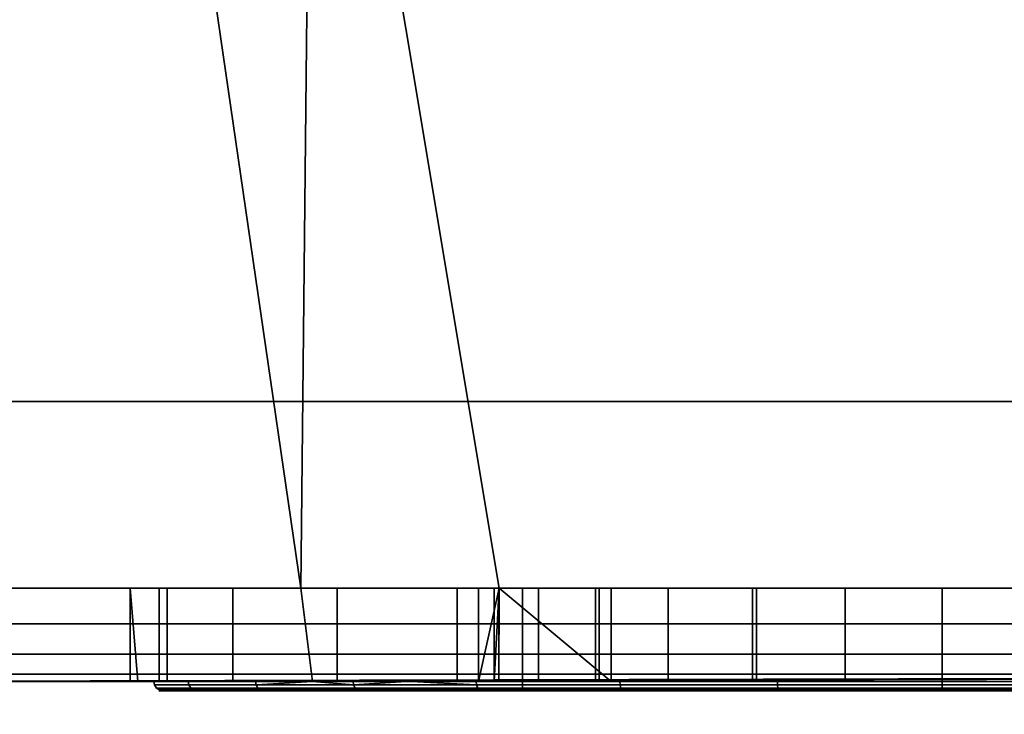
# Model space of a CAD drawing. Header units: millimetres. Extents: x -603 to 3703, y -120 to 193.
# Tile 691 of 938: x 2546 to 2557, y -38 to -31. Entities that reach past the tile are written whole.
import ezdxf

# ---------------------------------------------------------------- set-up
doc = ezdxf.new("R2010")
doc.units = ezdxf.units.MM
doc.layers.add('151', color=7, linetype='Continuous', true_color=0xffffff)

# ---------------------------------------------------------------- blocks, each defined once
blk = doc.blocks.new('UG_SURFACE_003')
at = {"layer": '151', "color": 252, "linetype": 'Continuous', "lineweight": 35}
for points in [[(3702.5, -35, 2213), (3702.5, 174.4, 2213), (2297.5, 174.4, 2213), (2297.5, -35, 2213)], [(2447.5, -35, 2063), (2447.5, 174.4, 2063), (3552.5, 174.4, 2063), (3552.5, -35, 2063)], [(3702.5, -35, 2213), (2297.5, -35, 2213), (2447.5, -35, 2063), (3552.5, -35, 2063)]]:
    blk.add_3dface(points, dxfattribs=at)
blk = doc.blocks.new('UG_SURFACE_162')
at = {"layer": '151', "color": 43, "linetype": 'Continuous', "lineweight": 35}
for points in [[(2491, -49, 2017), (3509, -49, 2017), (3509, 0, 2017), (2491, 0, 2017)], [(2491, -47), (2491, -2), (3509, -2), (3509, -47)]]:
    blk.add_3dface(points, dxfattribs=at)
blk = doc.blocks.new('UG_SURFACE_163')
at = {"layer": '151', "color": 252, "linetype": 'Continuous', "lineweight": 35}
for points in [[(2543.975, -24, 1167.5), (2494, -24, 1167.5), (2494, -37, 1167.5), (2576, -37, 1167.5)], [(2576, -37, 1002.5), (2494, -37, 1002.5), (2494, -24, 1002.5), (2543.975, -24, 1002.5)], [(2576, -37, 1167.5), (2547.375, -24, 1167.5), (2543.975, -24, 1167.5)], [(2576, -37, 1002.5), (2543.975, -24, 1002.5), (2547.375, -24, 1002.5)], [(2576, -37, 1167.5), (2549.25, -24, 1167.5), (2547.375, -24, 1167.5)], [(2576, -37, 1002.5), (2547.375, -24, 1002.5), (2549.25, -24, 1002.5)], [(2576, -37, 1167.5), (2562.75, -24, 1167.5), (2549.25, -24, 1167.5)], [(2576, -37, 1002.5), (2549.25, -24, 1002.5), (2562.75, -24, 1002.5)], [(2543.975, -37, 1003.5), (2549.125, -37, 1003.5), (2547.375, -25, 1003.5), (2543.975, -25, 1003.5)], [(2549.125, -37, 1166.5), (2543.975, -37, 1166.5), (2543.975, -25, 1166.5), (2547.375, -25, 1166.5)], [(2549.125, -37, 1003.5), (2549.25, -25, 1003.5), (2547.375, -25, 1003.5)], [(2547.375, -25, 1166.5), (2549.25, -25, 1166.5), (2549.125, -37, 1166.5)], [(2549.25, -25, 1003.5), (2549.125, -37, 1003.5), (2551.25, -37, 1003.5)], [(2549.25, -25, 1166.5), (2551.25, -37, 1166.5), (2549.125, -37, 1166.5)], [(2551.25, -37, 1003.5), (2560.75, -37, 1003.5), (2562.75, -25, 1003.5), (2549.25, -25, 1003.5)], [(2549.25, -25, 1166.5), (2562.75, -25, 1166.5), (2560.75, -37, 1166.5), (2551.25, -37, 1166.5)], [(2576, -37, 1167.5), (2494, -37, 1167.5), (2494, -37.383, 1167.424), (2575.969, -37.383, 1167.424)], [(2575.969, -37.383, 1002.576), (2494, -37.383, 1002.576), (2494, -37, 1002.5), (2576, -37, 1002.5)], [(2543.975, -37, 1033.975), (2543.975, -37, 1093.25), (2549.125, -37, 1093.25), (2549.125, -37, 1037.205)], [(2549.125, -37, 1037.205), (2547.689, -37, 1034.737), (2543.975, -37, 1033.975)], [(2543.975, -37, 1013.575), (2543.975, -37, 1033.975), (2547.293, -37, 1031.132), (2548.393, -37, 1027.676)], [(2543.975, -37, 1033.975), (2547.606, -37, 1033.975), (2547.293, -37, 1031.132)], [(2548.393, -37, 1027.676), (2549.125, -37, 1026.851), (2549.125, -37, 1013.575), (2543.975, -37, 1013.575)], [(2547.689, -37, 1034.737), (2547.606, -37, 1033.975), (2543.975, -37, 1033.975)], [(2549.125, -37, 1166.5), (2549.125, -37, 1126.75), (2543.975, -37, 1126.75), (2543.975, -37, 1166.5)], [(2549.125, -37, 1126.75), (2549.125, -37, 1108.1), (2543.975, -37, 1108.1), (2543.975, -37, 1126.75)], [(2549.125, -37, 1108.1), (2549.125, -37, 1099.9), (2543.975, -37, 1099.9), (2543.975, -37, 1108.1)], [(2549.125, -37, 1099.9), (2549.125, -37, 1093.25), (2543.975, -37, 1093.25), (2543.975, -37, 1099.9)], [(2549.125, -37, 1013.575), (2549.125, -37, 1003.5), (2543.975, -37, 1003.5), (2543.975, -37, 1013.575)], [(2547.293, -37, 1031.132), (2547.606, -37, 1033.975), (2547.606, -38, 1033.975), (2547.375, -38, 1031.877)], [(2547.293, -37, 1031.132), (2547.293, -38, 1031.132), (2547.375, -38, 1030.875)], [(2547.375, -38, 1030.875), (2548.393, -38, 1027.676), (2548.393, -37, 1027.676), (2547.293, -37, 1031.132)], [(2547.375, -38, 1031.877), (2547.293, -38, 1031.132), (2547.293, -37, 1031.132)], [(2547.606, -37, 1033.975), (2547.689, -37, 1034.737), (2547.689, -38, 1034.737), (2547.606, -38, 1033.975)], [(2549.25, -38, 1037.42), (2547.689, -38, 1034.737), (2547.689, -37, 1034.737), (2549.125, -37, 1037.205)], [(2549.125, -37, 1026.851), (2548.393, -37, 1027.676), (2548.393, -38, 1027.676), (2549.25, -38, 1026.71)], [(2549.125, -37, 1037.205), (2549.513, -37, 1037.872), (2549.513, -38, 1037.872), (2549.25, -38, 1037.42)], [(2549.25, -38, 1026.71), (2550.8, -38, 1024.963), (2550.8, -37, 1024.963), (2549.125, -37, 1026.851)], [(2549.125, -37, 1126.75), (2549.125, -37, 1166.5), (2551.027, -37, 1150.523), (2551.245, -37, 1148.455)], [(2549.125, -37, 1166.5), (2551.25, -37, 1166.5), (2551.25, -37, 1151.208), (2551.027, -37, 1150.523)], [(2549.125, -37, 1037.205), (2549.125, -37, 1093.25), (2551.027, -37, 1082.523), (2551.245, -37, 1080.455)], [(2549.125, -37, 1093.25), (2551.25, -37, 1093.25), (2551.25, -37, 1083.208), (2551.027, -37, 1082.523)], [(2549.125, -37, 1013.575), (2550.8, -37, 1013.575), (2550.8, -37, 1012.55)], [(2550.8, -37, 1012.55), (2551.196, -37, 1010.56), (2549.125, -37, 1003.5), (2549.125, -37, 1013.575)], [(2551.196, -37, 1010.56), (2551.25, -37, 1010.479), (2551.25, -37, 1003.5), (2549.125, -37, 1003.5)], [(2550.8, -37, 1013.575), (2549.125, -37, 1013.575), (2549.125, -37, 1026.851), (2550.8, -37, 1024.963)], [(2549.513, -37, 1037.872), (2549.125, -37, 1037.205), (2551.245, -37, 1080.455)], [(2551.245, -37, 1148.455), (2551.25, -37, 1148.446), (2551.25, -37, 1126.75), (2549.125, -37, 1126.75)], [(2551.25, -37, 1126.75), (2551.25, -37, 1108.1), (2549.125, -37, 1108.1), (2549.125, -37, 1126.75)], [(2551.25, -37, 1108.1), (2551.25, -37, 1099.9), (2549.125, -37, 1099.9), (2549.125, -37, 1108.1)], [(2551.25, -37, 1099.9), (2551.25, -37, 1093.25), (2549.125, -37, 1093.25), (2549.125, -37, 1099.9)], [(2552.452, -38, 1039.998), (2549.513, -38, 1037.872), (2549.513, -37, 1037.872), (2551.25, -37, 1039.129)], [(2551.245, -37, 1080.455), (2551.25, -37, 1080.446), (2551.25, -37, 1039.129), (2549.513, -37, 1037.872)], [(2550.8, -37, 1012.55), (2550.8, -38, 1012.55), (2551.196, -38, 1010.56), (2551.196, -37, 1010.56)], [(2550.8, -38, 1013.575), (2550.8, -38, 1012.55), (2550.8, -37, 1012.55), (2550.8, -37, 1013.575)], [(2550.8, -37, 1013.575), (2550.8, -37, 1024.963), (2550.8, -38, 1024.963), (2550.8, -38, 1013.575)], [(2551.027, -38, 1150.523), (2551.027, -37, 1150.523), (2551.25, -37, 1151.208)], [(2551.027, -37, 1150.523), (2551.027, -38, 1150.523), (2551.245, -38, 1148.455), (2551.245, -37, 1148.455)], [(2551.25, -37, 1151.208), (2551.67, -37, 1152.5), (2551.67, -38, 1152.5), (2551.027, -38, 1150.523)], [(2551.027, -38, 1082.523), (2551.027, -37, 1082.523), (2551.25, -37, 1083.208)], [(2551.027, -37, 1082.523), (2551.027, -38, 1082.523), (2551.245, -38, 1080.455), (2551.245, -37, 1080.455)], [(2551.25, -37, 1083.208), (2551.67, -37, 1084.5), (2551.67, -38, 1084.5), (2551.027, -38, 1082.523)], [(2551.196, -38, 1010.56), (2552.323, -38, 1008.873), (2552.323, -37, 1008.873), (2551.25, -37, 1010.479)], [(2551.25, -37, 1010.479), (2551.196, -37, 1010.56), (2551.196, -38, 1010.56)], [(2551.245, -38, 1148.455), (2552.284, -38, 1146.654), (2552.284, -37, 1146.654), (2551.25, -37, 1148.446)], [(2551.25, -37, 1148.446), (2551.245, -37, 1148.455), (2551.245, -38, 1148.455)], [(2551.245, -38, 1080.455), (2552.284, -38, 1078.654), (2552.284, -37, 1078.654), (2551.25, -37, 1080.446)], [(2551.25, -37, 1080.446), (2551.245, -37, 1080.455), (2551.245, -38, 1080.455)], [(2551.25, -37, 1039.129), (2552.452, -37, 1039.998), (2552.452, -38, 1039.998)], [(2556, -37, 1087), (2554.96, -37, 1086.891), (2551.25, -37, 1093.25), (2560.75, -37, 1093.25)], [(2551.25, -37, 1093.25), (2553.061, -37, 1086.045), (2551.67, -37, 1084.5)], [(2554.96, -37, 1086.891), (2553.061, -37, 1086.045), (2551.25, -37, 1093.25)], [(2560.75, -37, 1126.75), (2551.25, -37, 1126.75), (2556, -37, 1145), (2558.034, -37, 1145.432)], [(2551.25, -37, 1126.75), (2552.284, -37, 1146.654), (2553.966, -37, 1145.432)], [(2553.966, -37, 1145.432), (2556, -37, 1145), (2551.25, -37, 1126.75)], [(2551.25, -37, 1126.75), (2551.25, -37, 1148.446), (2552.284, -37, 1146.654)], [(2556, -37, 1155), (2554.96, -37, 1154.891), (2551.25, -37, 1166.5), (2560.75, -37, 1166.5)], [(2551.25, -37, 1166.5), (2553.061, -37, 1154.045), (2551.67, -37, 1152.5)], [(2554.96, -37, 1154.891), (2553.061, -37, 1154.045), (2551.25, -37, 1166.5)], [(2551.25, -37, 1039.129), (2552.284, -37, 1078.654), (2553.966, -37, 1077.432)], [(2552.452, -37, 1039.998), (2551.25, -37, 1039.129), (2553.966, -37, 1077.432)], [(2551.25, -37, 1039.129), (2551.25, -37, 1080.446), (2552.284, -37, 1078.654)], [(2560.75, -37, 1003.5), (2551.25, -37, 1003.5), (2556, -37, 1007.35), (2557.99, -37, 1007.746)], [(2551.25, -37, 1003.5), (2552.323, -37, 1008.873), (2554.01, -37, 1007.746)], [(2554.01, -37, 1007.746), (2556, -37, 1007.35), (2551.25, -37, 1003.5)], [(2551.25, -37, 1003.5), (2551.25, -37, 1010.479), (2552.323, -37, 1008.873)], [(2551.25, -37, 1126.75), (2560.75, -37, 1126.75), (2560.5, -37, 1108.5), (2551.5, -37, 1108.5)], [(2551.25, -37, 1093.25), (2551.25, -37, 1099.9), (2551.5, -37, 1099.9), (2551.5, -37, 1099.5)], [(2551.5, -37, 1099.5), (2560.5, -37, 1099.5), (2560.75, -37, 1093.25), (2551.25, -37, 1093.25)], [(2551.5, -37, 1099.9), (2551.25, -37, 1099.9), (2551.25, -37, 1108.1), (2551.5, -37, 1108.1)], [(2551.5, -37, 1108.5), (2551.5, -37, 1108.1), (2551.25, -37, 1108.1), (2551.25, -37, 1126.75)], [(2551.67, -37, 1152.5), (2551.25, -37, 1151.208), (2551.25, -37, 1166.5)], [(2551.67, -37, 1084.5), (2551.25, -37, 1083.208), (2551.25, -37, 1093.25)], [(2560.5, -37, 1099.5), (2551.5, -37, 1099.5), (2551.5, -38.1, 1099.5), (2560.5, -38.1, 1099.5)], [(2551.5, -38.1, 1108.5), (2551.5, -38.1, 1099.5), (2551.5, -37, 1099.9), (2551.5, -37, 1108.1)], [(2551.5, -38.1, 1099.5), (2551.5, -37, 1099.5), (2551.5, -37, 1099.9)], [(2551.5, -37, 1108.1), (2551.5, -37, 1108.5), (2551.5, -38.1, 1108.5)], [(2551.5, -37, 1108.5), (2560.5, -37, 1108.5), (2560.5, -38.1, 1108.5), (2551.5, -38.1, 1108.5)], [(2553.061, -37, 1154.045), (2553.061, -38, 1154.045), (2551.67, -38, 1152.5), (2551.67, -37, 1152.5)], [(2553.061, -37, 1086.045), (2553.061, -38, 1086.045), (2551.67, -38, 1084.5), (2551.67, -37, 1084.5)], [(2552.284, -37, 1146.654), (2552.284, -38, 1146.654), (2553.966, -38, 1145.432), (2553.966, -37, 1145.432)], [(2552.284, -37, 1078.654), (2552.284, -38, 1078.654), (2553.966, -38, 1077.432), (2553.966, -37, 1077.432)], [(2552.323, -37, 1008.873), (2552.323, -38, 1008.873), (2554.01, -38, 1007.746), (2554.01, -37, 1007.746)], [(2556, -37, 1040.75), (2556, -38, 1040.75), (2552.452, -38, 1039.998), (2552.452, -37, 1039.998)], [(2553.966, -37, 1077.432), (2556, -37, 1077), (2556, -37, 1040.75), (2552.452, -37, 1039.998)], [(2554.96, -37, 1154.891), (2554.96, -38, 1154.891), (2553.061, -38, 1154.045), (2553.061, -37, 1154.045)], [(2554.96, -37, 1086.891), (2554.96, -38, 1086.891), (2553.061, -38, 1086.045), (2553.061, -37, 1086.045)], [(2553.966, -37, 1145.432), (2553.966, -38, 1145.432), (2556, -38, 1145), (2556, -37, 1145)], [(2553.966, -37, 1077.432), (2553.966, -38, 1077.432), (2556, -38, 1077), (2556, -37, 1077)], [(2554.01, -37, 1007.746), (2554.01, -38, 1007.746), (2556, -38, 1007.35), (2556, -37, 1007.35)], [(2556, -38, 1155), (2554.96, -38, 1154.891), (2554.96, -37, 1154.891), (2556, -37, 1155)], [(2556, -38, 1087), (2554.96, -38, 1086.891), (2554.96, -37, 1086.891), (2556, -37, 1087)], [(2556, -37, 1007.35), (2556, -38, 1007.35), (2557.99, -38, 1007.746), (2557.99, -37, 1007.746)], [(2559.548, -37, 1039.998), (2559.548, -38, 1039.998), (2556, -38, 1040.75), (2556, -37, 1040.75)], [(2556, -37, 1155), (2557.039, -37, 1154.891), (2557.039, -38, 1154.891), (2556, -38, 1155)], [(2556, -37, 1145), (2556, -38, 1145), (2558.034, -38, 1145.432), (2558.034, -37, 1145.432)], [(2556, -37, 1087), (2557.039, -37, 1086.891), (2557.039, -38, 1086.891), (2556, -38, 1087)], [(2556, -37, 1077), (2556, -38, 1077), (2558.034, -38, 1077.432), (2558.034, -37, 1077.432)], [(2560.75, -37, 1093.25), (2557.039, -37, 1086.891), (2556, -37, 1087)], [(2560.75, -37, 1166.5), (2557.039, -37, 1154.891), (2556, -37, 1155)], [(2559.548, -37, 1039.998), (2556, -37, 1040.75), (2556, -37, 1077), (2558.034, -37, 1077.432)], [(2575.969, -37.383, 1167.424), (2494, -37.383, 1167.424), (2494, -37.707, 1167.207), (2575.879, -37.707, 1167.207)], [(2575.879, -37.707, 1002.793), (2494, -37.707, 1002.793), (2494, -37.383, 1002.576), (2575.969, -37.383, 1002.576)], [(2575.879, -37.707, 1167.207), (2494, -37.707, 1167.207), (2494, -37.924, 1166.883), (2575.744, -37.924, 1166.883)], [(2575.744, -37.924, 1003.117), (2494, -37.924, 1003.117), (2494, -37.707, 1002.793), (2575.879, -37.707, 1002.793)], [(2575.744, -37.924, 1166.883), (2494, -37.924, 1166.883), (2494, -38, 1166.5), (2543.975, -38, 1166.5)], [(2494, -37.924, 1003.117), (2547.375, -38, 1003.5), (2543.975, -38, 1003.5)], [(2494, -37.924, 1003.117), (2575.744, -37.924, 1003.117), (2549.25, -38, 1003.5), (2547.375, -38, 1003.5)], [(2575.744, -37.924, 1166.883), (2543.975, -38, 1166.5), (2547.375, -38, 1166.5)], [(2543.975, -38, 1033.975), (2543.975, -38, 1013.575), (2547.375, -38, 1013.575), (2547.375, -38, 1030.875)], [(2547.375, -38, 1030.875), (2547.293, -38, 1031.132), (2543.975, -38, 1033.975)], [(2547.293, -38, 1031.132), (2547.375, -38, 1031.877), (2547.375, -38, 1033.975), (2543.975, -38, 1033.975)], [(2543.975, -38, 1166.5), (2543.975, -38, 1128.75), (2547.375, -38, 1128.75), (2547.375, -38, 1166.5)], [(2543.975, -38, 1128.75), (2543.975, -38, 1110.1), (2547.375, -38, 1110.1), (2547.375, -38, 1128.75)], [(2543.975, -38, 1110.1), (2543.975, -38, 1097.9), (2547.375, -38, 1097.9), (2547.375, -38, 1110.1)], [(2543.975, -38, 1097.9), (2543.975, -38, 1091.25), (2547.375, -38, 1091.25), (2547.375, -38, 1097.9)], [(2543.975, -38, 1091.25), (2543.975, -38, 1033.975), (2547.375, -38, 1033.975), (2547.375, -38, 1091.25)], [(2543.975, -38, 1013.575), (2543.975, -38, 1003.5), (2547.375, -38, 1003.5), (2547.375, -38, 1013.575)], [(2575.744, -37.924, 1166.883), (2547.375, -38, 1166.5), (2549.25, -38, 1166.5)], [(2547.375, -38, 1110.1), (2547.375, -38, 1097.9), (2547.547, -38, 1103.112)], [(2547.547, -38, 1103.112), (2547.916, -38, 1106.627), (2547.375, -38, 1110.1)], [(2547.375, -38, 1097.9), (2549.25, -38, 1097.9), (2549.25, -38, 1099.071), (2548.639, -38, 1099.75)], [(2548.639, -38, 1099.75), (2547.547, -38, 1103.112), (2547.375, -38, 1097.9)], [(2547.375, -38, 1013.575), (2549.25, -38, 1013.575), (2549.25, -38, 1026.71), (2548.393, -38, 1027.676)], [(2547.375, -38, 1091.25), (2547.375, -38, 1033.975), (2547.606, -38, 1033.975), (2547.689, -38, 1034.737)], [(2547.689, -38, 1034.737), (2549.25, -38, 1037.42), (2549.25, -38, 1091.25), (2547.375, -38, 1091.25)], [(2547.606, -38, 1033.975), (2547.375, -38, 1033.975), (2547.375, -38, 1031.877)], [(2548.393, -38, 1027.676), (2547.375, -38, 1030.875), (2547.375, -38, 1013.575)], [(2547.916, -38, 1106.627), (2549.25, -38, 1108.937), (2549.25, -38, 1110.1), (2547.375, -38, 1110.1)], [(2547.375, -38, 1166.5), (2547.375, -38, 1128.75), (2549.25, -38, 1128.75), (2549.25, -38, 1166.5)], [(2547.375, -38, 1128.75), (2547.375, -38, 1110.1), (2549.25, -38, 1110.1), (2549.25, -38, 1128.75)], [(2547.375, -38, 1097.9), (2547.375, -38, 1091.25), (2549.25, -38, 1091.25), (2549.25, -38, 1097.9)], [(2547.375, -38, 1013.575), (2547.375, -38, 1003.5), (2549.25, -38, 1003.5), (2549.25, -38, 1013.575)], [(2548.645, -38.038, 1099.754), (2547.554, -38.038, 1103.112), (2547.547, -38, 1103.112), (2548.639, -38, 1099.75)], [(2547.554, -38.038, 1103.112), (2547.923, -38.038, 1106.624), (2547.916, -38, 1106.627), (2547.547, -38, 1103.112)], [(2549.25, -38, 1108.937), (2547.916, -38, 1106.627), (2547.923, -38.038, 1106.624), (2549.689, -38.038, 1109.683)], [(2548.645, -38.038, 1099.754), (2548.639, -38, 1099.75), (2549.25, -38, 1099.071)], [(2551.008, -38.038, 1097.129), (2548.645, -38.038, 1099.754), (2549.25, -38, 1099.071), (2550.304, -38, 1097.9)], [(2549.25, -38, 1166.5), (2562.75, -38, 1166.5), (2575.744, -37.924, 1166.883)], [(2575.744, -37.924, 1003.117), (2562.75, -38, 1003.5), (2549.25, -38, 1003.5)], [(2549.25, -38, 1166.5), (2554.96, -38, 1154.891), (2556, -38, 1155)], [(2556, -38, 1155), (2557.039, -38, 1154.891), (2562.75, -38, 1166.5), (2549.25, -38, 1166.5)], [(2549.25, -38, 1166.5), (2551.027, -38, 1150.523), (2551.67, -38, 1152.5)], [(2549.25, -38, 1128.75), (2552.284, -38, 1146.654), (2551.245, -38, 1148.455)], [(2549.25, -38, 1166.5), (2553.061, -38, 1154.045), (2554.96, -38, 1154.891)], [(2551.245, -38, 1148.455), (2551.027, -38, 1150.523), (2549.25, -38, 1166.5), (2549.25, -38, 1128.75)], [(2549.25, -38, 1128.75), (2562.75, -38, 1128.75), (2556, -38, 1145), (2553.966, -38, 1145.432)], [(2553.966, -38, 1145.432), (2552.284, -38, 1146.654), (2549.25, -38, 1128.75)], [(2551.67, -38, 1152.5), (2553.061, -38, 1154.045), (2549.25, -38, 1166.5)], [(2549.25, -38, 1091.25), (2554.233, -38, 1095.686), (2551.004, -38, 1097.123)], [(2549.25, -38, 1091.25), (2562.75, -38, 1091.25), (2557.767, -38, 1095.686), (2554.233, -38, 1095.686)], [(2549.25, -38, 1110.1), (2549.25, -38, 1108.937), (2549.683, -38, 1109.688)], [(2562.75, -38, 1128.75), (2549.25, -38, 1128.75), (2556, -38, 1112.5), (2559.457, -38, 1111.765)], [(2549.25, -38, 1128.75), (2549.25, -38, 1110.1), (2550.251, -38, 1110.1), (2552.543, -38, 1111.765)], [(2552.543, -38, 1111.765), (2556, -38, 1112.5), (2549.25, -38, 1128.75)], [(2562.75, -38, 1091.25), (2549.25, -38, 1091.25), (2554.96, -38, 1086.891), (2556, -38, 1087)], [(2549.25, -38, 1091.25), (2551.027, -38, 1082.523), (2551.67, -38, 1084.5)], [(2549.25, -38, 1037.42), (2552.284, -38, 1078.654), (2551.245, -38, 1080.455)], [(2553.966, -38, 1077.432), (2549.25, -38, 1037.42), (2549.513, -38, 1037.872)], [(2549.25, -38, 1091.25), (2553.061, -38, 1086.045), (2554.96, -38, 1086.891)], [(2551.245, -38, 1080.455), (2551.027, -38, 1082.523), (2549.25, -38, 1091.25), (2549.25, -38, 1037.42)], [(2553.966, -38, 1077.432), (2552.284, -38, 1078.654), (2549.25, -38, 1037.42)], [(2551.67, -38, 1084.5), (2553.061, -38, 1086.045), (2549.25, -38, 1091.25)], [(2549.25, -38, 1013.575), (2549.25, -38, 1003.5), (2551.196, -38, 1010.56), (2550.8, -38, 1012.55)], [(2549.25, -38, 1003.5), (2562.75, -38, 1003.5), (2556, -38, 1007.35), (2554.01, -38, 1007.746)], [(2549.25, -38, 1003.5), (2552.323, -38, 1008.873), (2551.196, -38, 1010.56)], [(2554.01, -38, 1007.746), (2552.323, -38, 1008.873), (2549.25, -38, 1003.5)], [(2550.8, -38, 1024.963), (2549.25, -38, 1026.71), (2549.25, -38, 1013.575), (2550.8, -38, 1013.575)], [(2550.8, -38, 1012.55), (2550.8, -38, 1013.575), (2549.25, -38, 1013.575)], [(2549.683, -38, 1109.688), (2550.251, -38, 1110.1), (2549.25, -38, 1110.1)], [(2549.25, -38, 1099.071), (2549.25, -38, 1097.9), (2550.304, -38, 1097.9)], [(2551.004, -38, 1097.123), (2550.304, -38, 1097.9), (2549.25, -38, 1097.9), (2549.25, -38, 1091.25)], [(2549.689, -38.038, 1109.683), (2549.683, -38, 1109.688), (2549.25, -38, 1108.937)], [(2553.966, -38, 1077.432), (2549.513, -38, 1037.872), (2552.452, -38, 1039.998)], [(2550.251, -38, 1110.1), (2549.683, -38, 1109.688), (2549.689, -38.038, 1109.683)], [(2549.689, -38.038, 1109.683), (2552.546, -38.038, 1111.758), (2552.543, -38, 1111.765), (2550.251, -38, 1110.1)], [(2550.304, -38, 1097.9), (2551.004, -38, 1097.123), (2551.008, -38.038, 1097.129)], [(2554.234, -38.038, 1095.693), (2551.008, -38.038, 1097.129), (2551.004, -38, 1097.123), (2554.233, -38, 1095.686)], [(2552.452, -38, 1039.998), (2556, -38, 1040.75), (2556, -38, 1077), (2553.966, -38, 1077.432)], [(2552.546, -38.038, 1111.758), (2556, -38.038, 1112.492), (2556, -38, 1112.5), (2552.543, -38, 1111.765)], [(2557.766, -38.038, 1095.693), (2554.234, -38.038, 1095.693), (2554.233, -38, 1095.686), (2557.767, -38, 1095.686)], [(2558.034, -38, 1077.432), (2556, -38, 1077), (2556, -38, 1040.75), (2559.548, -38, 1039.998)], [(2556, -38, 1087), (2557.039, -38, 1086.891), (2562.75, -38, 1091.25)], [(2557.99, -38, 1007.746), (2556, -38, 1007.35), (2562.75, -38, 1003.5)], [(2558.034, -38, 1145.432), (2556, -38, 1145), (2562.75, -38, 1128.75)], [(2556, -38.038, 1112.492), (2559.454, -38.038, 1111.758), (2559.457, -38, 1111.765), (2556, -38, 1112.5)], [(2548.664, -38.071, 1099.765), (2547.576, -38.071, 1103.115), (2547.554, -38.038, 1103.112), (2548.645, -38.038, 1099.754)], [(2547.576, -38.071, 1103.115), (2547.944, -38.071, 1106.618), (2547.923, -38.038, 1106.624), (2547.554, -38.038, 1103.112)], [(2548.692, -38.092, 1099.781), (2547.608, -38.092, 1103.118), (2547.576, -38.071, 1103.115), (2548.664, -38.071, 1099.765)], [(2547.608, -38.092, 1103.118), (2547.975, -38.092, 1106.608), (2547.944, -38.071, 1106.618), (2547.576, -38.071, 1103.115)], [(2548.725, -38.1, 1099.8), (2547.646, -38.1, 1103.122), (2547.608, -38.092, 1103.118), (2548.692, -38.092, 1099.781)], [(2547.646, -38.1, 1103.122), (2548.011, -38.1, 1106.596), (2547.975, -38.092, 1106.608), (2547.608, -38.092, 1103.118)], [(2548.011, -38.1, 1106.596), (2547.646, -38.1, 1103.122), (2548.725, -38.1, 1099.8), (2551.5, -38.1, 1099.5)], [(2547.944, -38.071, 1106.618), (2549.705, -38.071, 1109.668), (2549.689, -38.038, 1109.683), (2547.923, -38.038, 1106.624)], [(2547.975, -38.092, 1106.608), (2549.729, -38.092, 1109.646), (2549.705, -38.071, 1109.668), (2547.944, -38.071, 1106.618)], [(2548.011, -38.1, 1106.596), (2549.757, -38.1, 1109.621), (2549.729, -38.092, 1109.646), (2547.975, -38.092, 1106.608)], [(2551.5, -38.1, 1099.5), (2551.5, -38.1, 1108.5), (2549.757, -38.1, 1109.621), (2548.011, -38.1, 1106.596)], [(2551.021, -38.071, 1097.147), (2548.664, -38.071, 1099.765), (2548.645, -38.038, 1099.754), (2551.008, -38.038, 1097.129)], [(2551.04, -38.092, 1097.173), (2548.692, -38.092, 1099.781), (2548.664, -38.071, 1099.765), (2551.021, -38.071, 1097.147)], [(2551.063, -38.1, 1097.204), (2548.725, -38.1, 1099.8), (2548.692, -38.092, 1099.781), (2551.04, -38.092, 1097.173)], [(2548.725, -38.1, 1099.8), (2551.063, -38.1, 1097.204), (2551.5, -38.1, 1099.5)], [(2549.705, -38.071, 1109.668), (2552.555, -38.071, 1111.738), (2552.546, -38.038, 1111.758), (2549.689, -38.038, 1109.683)], [(2549.729, -38.092, 1109.646), (2552.568, -38.092, 1111.709), (2552.555, -38.071, 1111.738), (2549.705, -38.071, 1109.668)], [(2549.757, -38.1, 1109.621), (2552.583, -38.1, 1111.674), (2552.568, -38.092, 1111.709), (2549.729, -38.092, 1109.646)], [(2556, -38.1, 1112.4), (2552.583, -38.1, 1111.674), (2549.757, -38.1, 1109.621), (2551.5, -38.1, 1108.5)], [(2554.239, -38.071, 1095.714), (2551.021, -38.071, 1097.147), (2551.008, -38.038, 1097.129), (2554.234, -38.038, 1095.693)], [(2554.245, -38.092, 1095.746), (2551.04, -38.092, 1097.173), (2551.021, -38.071, 1097.147), (2554.239, -38.071, 1095.714)], [(2554.254, -38.1, 1095.784), (2551.063, -38.1, 1097.204), (2551.04, -38.092, 1097.173), (2554.245, -38.092, 1095.746)], [(2560.5, -38.1, 1099.5), (2551.5, -38.1, 1099.5), (2551.063, -38.1, 1097.204), (2554.254, -38.1, 1095.784)], [(2559.417, -38.1, 1111.674), (2556, -38.1, 1112.4), (2551.5, -38.1, 1108.5), (2560.5, -38.1, 1108.5)], [(2552.555, -38.071, 1111.738), (2556, -38.071, 1112.471), (2556, -38.038, 1112.492), (2552.546, -38.038, 1111.758)], [(2552.568, -38.092, 1111.709), (2556, -38.092, 1112.438), (2556, -38.071, 1112.471), (2552.555, -38.071, 1111.738)], [(2552.583, -38.1, 1111.674), (2556, -38.1, 1112.4), (2556, -38.092, 1112.438), (2552.568, -38.092, 1111.709)], [(2557.761, -38.071, 1095.714), (2554.239, -38.071, 1095.714), (2554.234, -38.038, 1095.693), (2557.766, -38.038, 1095.693)], [(2557.755, -38.092, 1095.746), (2554.245, -38.092, 1095.746), (2554.239, -38.071, 1095.714), (2557.761, -38.071, 1095.714)], [(2557.746, -38.1, 1095.784), (2554.254, -38.1, 1095.784), (2554.245, -38.092, 1095.746), (2557.755, -38.092, 1095.746)], [(2554.254, -38.1, 1095.784), (2557.746, -38.1, 1095.784), (2560.937, -38.1, 1097.204), (2560.5, -38.1, 1099.5)], [(2556, -38.071, 1112.471), (2559.445, -38.071, 1111.738), (2559.454, -38.038, 1111.758), (2556, -38.038, 1112.492)], [(2556, -38.092, 1112.438), (2559.432, -38.092, 1111.709), (2559.445, -38.071, 1111.738), (2556, -38.071, 1112.471)], [(2556, -38.1, 1112.4), (2559.417, -38.1, 1111.674), (2559.432, -38.092, 1111.709), (2556, -38.092, 1112.438)]]:
    blk.add_3dface(points, dxfattribs=at)
blk = doc.blocks.new('UG_SURFACE_166')
at = {"layer": '151', "color": 252, "linetype": 'Continuous', "lineweight": 35}
for points in [[(2486, -46.92, 2022.5), (3514, -46.92, 2022.5), (3514, 14.42, 2022.5), (2486, 14.42, 2022.5)], [(2487.5, -46.92, 2021), (2487.5, 14.42, 2021), (3512.5, 14.42, 2021), (3512.5, -46.92, 2021)], [(2432.5, -35, 2076), (3567.5, -35, 2076), (3566, -35, 2074.5), (2434, -35, 2074.5)], [(2432.5, -35, 2076), (2432.5, -46.92, 2076), (3567.5, -46.92, 2076), (3567.5, -35, 2076)], [(2434, -35, 2074.5), (3566, -35, 2074.5), (3566, -46.92, 2074.5), (2434, -46.92, 2074.5)]]:
    blk.add_3dface(points, dxfattribs=at)

msp = doc.modelspace()

# ---------------------------------------------------------------- linework, layer by layer
at = {"layer": '151', "color": 252, "linetype": 'Continuous', "lineweight": -3, "true_color": 0x939598}
for p, q in [((2297.5, -35, 2213), (3702.5, -35, 2213)), ((3567.5, -35, 2076), (2432.5, -35, 2076)), ((3566, -35, 2074.5), (2434, -35, 2074.5)), ((3552.5, -35, 2063), (2447.5, -35, 2063)), ((2576, -37, 1002.5), (2494, -37, 1002.5)), ((2494, -37, 1166.5), (2575.586, -37, 1166.5)), ((2494, -37, 1003.5), (2575.586, -37, 1003.5)), ((2494, -37, 1167.5), (2576, -37, 1167.5)), ((2550.8, -37, 1024.963), (2550.8, -38, 1024.963)), ((2550.8, -37, 1012.55), (2550.8, -38, 1012.55)), ((2550.8, -37, 1012.55), (2550.8, -37, 1024.963)), ((2551.5, -38.1, 1099.5), (2551.5, -37, 1099.5)), ((2560.5, -37, 1099.5), (2551.5, -37, 1099.5)), ((2551.5, -37, 1108.5), (2560.5, -37, 1108.5)), ((2551.5, -38.1, 1108.5), (2551.5, -37, 1108.5)), ((2551.5, -37, 1099.5), (2551.5, -37, 1108.5)), ((2494, -38, 1003.5), (2575.586, -38, 1003.5)), ((2575.586, -38, 1166.5), (2494, -38, 1166.5)), ((2550.8, -38, 1012.55), (2550.8, -38, 1024.963)), ((2551.5, -38.1, 1099.5), (2551.5, -38.1, 1108.5)), ((2551.5, -38.1, 1108.5), (2560.5, -38.1, 1108.5)), ((2560.5, -38.1, 1099.5), (2551.5, -38.1, 1099.5))]:
    msp.add_line(p, q, dxfattribs=at)
at = {"layer": '151', "color": 252, "linetype": 'Continuous', "lineweight": -3, "true_color": 0x939598, "extrusion": (0, 1, 0)}
for centre, radius in [((-2556, 1150, -37), 5), ((-2556, 1082, -37), 5), ((-2556, 1104, -38), 8.5), ((-2556, 1082, -38), 5), ((-2556, 1150, -38), 5)]:
    msp.add_circle(centre, radius, dxfattribs=at)
at = {"layer": '151', "color": 252, "linetype": 'Continuous', "lineweight": -3, "true_color": 0x939598, "extrusion": (0, -1, 0)}
msp.add_circle((2556, 1104, 38.1), 8.4, dxfattribs=at)
at = {"layer": '151', "color": 252, "linetype": 'Continuous', "lineweight": -3, "true_color": 0x939598, "extrusion": (0, 1, 0)}
for centre, radius, start, end in [((-2556, 1032, -37), 8.75, 306.4617, 233.5383), ((-2556, 1012.55, -37), 5.2, 180, 0), ((-2556, 1032, -38), 8.75, 306.4617, 233.5383), ((-2556, 1012.55, -38), 5.2, 180, 0)]:
    msp.add_arc(centre, radius, start, end, dxfattribs=at)

# ---------------------------------------------------------------- block references
at = {"layer": '151', "color": 252, "linetype": 'Continuous', "lineweight": -3, "true_color": 0x939598}
for name in ['UG_SURFACE_003', 'UG_SURFACE_166', 'UG_SURFACE_162', 'UG_SURFACE_163']:
    msp.add_blockref(name, (0, 0), dxfattribs=at)

doc.saveas('drawing.dxf')
